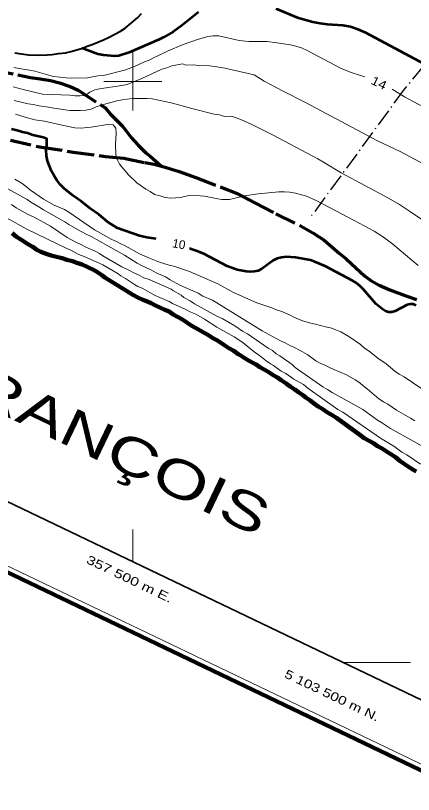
# Model space of a CAD drawing. Extents: x 356765 to 358572, y 5103174 to 5104650.
# Drawn here: x 357479.8 to 357548.3, y 5103477.3 to 5103611.4 of the extents above; entities that cross this region are included whole.
import ezdxf
from ezdxf.enums import TextEntityAlignment as Align

# ---------------------------------------------------------------- set-up
doc = ezdxf.new("R2010")
doc.units = 0
doc.header["$LTSCALE"] = 0.6
doc.linetypes.add('DOT_DASHED', pattern=[7.7, 5, -1.2, 0.3, -1.2])
doc.linetypes.add('LONG_DASHED', pattern=[7.5, 6, -1.5])
for name, color, linetype, lineweight in [('1', 7, 'Continuous', 53), ('2', 7, 'Continuous', 13), ('22', 7, 'Continuous', 35), ('33', 7, 'Continuous', 40), ('4', 7, 'Continuous', 90), ('41', 7, 'DOT_DASHED', 25), ('60', 7, 'Continuous', 13), ('61', 7, 'Continuous', 13)]:
    doc.layers.add(name, color=color, linetype=linetype, lineweight=lineweight)

msp = doc.modelspace()

# ---------------------------------------------------------------- linework, layer by layer
at = {"layer": '1'}
for points in [[(357511.28, 5103611.93), (357508.41, 5103609.63), (357506.95, 5103608.59), (357505.33, 5103607.64), (357504.5, 5103607.22), (357499.34, 5103605.02), (357497.55, 5103604.45), (357496.81, 5103604.37), (357494.94, 5103604.54), (357493.95, 5103604.7), (357491.16, 5103605.75)], [(357551.95, 5103602.09), (357540.12, 5103608.37), (357538.81, 5103608.99), (357537.47, 5103609.43), (357536.18, 5103609.63), (357533.55, 5103609.83), (357532.26, 5103609.99), (357531, 5103610.23), (357528.55, 5103610.93), (357524.67, 5103612.52)], [(357504.02, 5103572.92), (357502.37, 5103573.17), (357501.11, 5103573.46), (357497.33, 5103574.76), (357495.61, 5103575.87), (357494.12, 5103577.09), (357492.63, 5103578.12), (357491.14, 5103579.34), (357489.64, 5103580.37), (357488.16, 5103581.59), (357487.45, 5103582.28), (357486.87, 5103583), (357486.4, 5103583.75), (357485.98, 5103584.57), (357485.28, 5103586.33), (357485.09, 5103587.22), (357485.06, 5103588.22), (357485.18, 5103589.13), (357485.14, 5103590.13), (357484.57, 5103590.35), (357482.74, 5103590.78), (357481.83, 5103591.09), (357480.96, 5103591.29), (357480.05, 5103591.6), (357479.09, 5103591.83)], [(357538.47, 5103565.32), (357537.78, 5103565.74), (357533.11, 5103568.21), (357531.36, 5103568.98), (357530.57, 5103569.23), (357528.04, 5103569.73), (357526.38, 5103569.82), (357525.61, 5103569.73), (357524.88, 5103569.53), (357524.17, 5103569.18), (357522.22, 5103567.76), (357521.57, 5103567.44), (357520.87, 5103567.28), (357520.2, 5103567.23), (357519.51, 5103567.29), (357517.95, 5103567.59), (357516.25, 5103568.23), (357512.21, 5103570.33), (357511.52, 5103570.63), (357509.76, 5103571.26)], [(357548.81, 5103561.46), (357548.3, 5103561.66), (357547.79, 5103561.66), (357547.26, 5103561.54), (357545.17, 5103560.45), (357544.62, 5103560.3), (357544.06, 5103560.29), (357543.53, 5103560.48), (357543, 5103560.8), (357541.88, 5103561.75), (357539.71, 5103564.21), (357539.11, 5103564.82), (357538.47, 5103565.32)]]:
    msp.add_lwpolyline(points, dxfattribs=at)
at = {"layer": '2'}
for points in [[(357539.99, 5103600.82), (357537.77, 5103601.49), (357535.87, 5103602.26), (357530.03, 5103605.36), (357529.03, 5103605.8), (357528.07, 5103606.09), (357527.13, 5103606.3), (357524.41, 5103606.75), (357523.11, 5103606.88), (357519.99, 5103606.92), (357518.31, 5103607.08), (357514.8, 5103607.86), (357513.85, 5103607.9), (357512.88, 5103607.76), (357511.13, 5103607.27), (357508.67, 5103606.39), (357505.96, 5103605.26), (357504.31, 5103604.42), (357503.53, 5103604.08), (357502.82, 5103603.69), (357501.96, 5103603.39), (357501.14, 5103602.97), (357500.24, 5103602.59), (357498.52, 5103601.98), (357494.94, 5103601.04), (357494.02, 5103600.97), (357493.05, 5103600.83), (357492.16, 5103600.64), (357489.47, 5103600.58), (357488.51, 5103600.62), (357486.29, 5103600.88), (357483.07, 5103601.8), (357482.19, 5103601.99), (357480.36, 5103602.23), (357479.48, 5103602.43)], [(357511.37, 5103602.77), (357510.45, 5103602.89), (357509.14, 5103602.84), (357508.57, 5103603.05), (357507.6, 5103602.91), (357506.71, 5103602.72), (357505.81, 5103602.34), (357504.99, 5103602.11), (357504.09, 5103601.74), (357501.54, 5103600.52), (357498.99, 5103599.49), (357498.1, 5103599.31), (357494.23, 5103598.73), (357493.45, 5103598.57), (357492.55, 5103598.19), (357491.83, 5103597.62), (357490.91, 5103597.55), (357490.02, 5103597.55), (357489.11, 5103597.67), (357484.38, 5103597.86), (357481.07, 5103598.62), (357479.37, 5103599.09)], [(357552.59, 5103584.48), (357546.15, 5103587.88), (357542.16, 5103589.78), (357529.73, 5103596.37), (357525.87, 5103598.34), (357522.6, 5103600.09), (357520.89, 5103601.17), (357515.85, 5103602.33), (357514.13, 5103602.6), (357513.21, 5103602.72), (357511.37, 5103602.77)], [(357556, 5103592.18), (357555.13, 5103592.65), (357552.38, 5103594.38), (357546.79, 5103597.38), (357544.68, 5103598.68)], [(357545.94, 5103578.83), (357544.04, 5103579.94), (357535.86, 5103584.3), (357532.83, 5103586.15), (357531.87, 5103586.68), (357524.14, 5103590.78), (357520.47, 5103592.59), (357518.58, 5103593.47), (357516.97, 5103594.02), (357515.8, 5103593.97), (357514.89, 5103594.28), (357513.97, 5103594.4), (357510.17, 5103595.34), (357506.59, 5103596.36), (357503.31, 5103597.01), (357502.47, 5103597.09), (357500.7, 5103597.1), (357499.89, 5103597.06), (357498.11, 5103596.87), (357497.22, 5103596.69), (357494.53, 5103595.93), (357493.67, 5103595.63), (357492.77, 5103595.25), (357491.87, 5103595.07), (357490.95, 5103595), (357489.1, 5103595.04), (357486.35, 5103595.41), (357485.47, 5103595.6), (357483.83, 5103595.83), (357482.88, 5103596.07), (357481.96, 5103596.19), (357479.52, 5103596.76)], [(357514.6, 5103579.82), (357512.35, 5103580.25), (357511.56, 5103580.33), (357509.62, 5103580.38), (357508.19, 5103580.02), (357506.45, 5103579.91), (357505.53, 5103580.03), (357504.7, 5103580.3), (357503.74, 5103580.54), (357502.96, 5103581.07), (357502.21, 5103581.49), (357500.64, 5103582.56), (357499.24, 5103583.93), (357497.7, 5103585.77), (357497.31, 5103586.47), (357497.04, 5103587.41), (357497.01, 5103589.28), (357497.13, 5103591.08), (357497.05, 5103592), (357496.58, 5103592.56), (357495.62, 5103592.61), (357492.78, 5103592.13), (357490.93, 5103591.99), (357489.97, 5103592.03), (357487.49, 5103592.53), (357484.78, 5103593.16), (357483.06, 5103593.43), (357481.42, 5103593.85), (357479.75, 5103594.39)], [(357506.23, 5103568.39), (357504.56, 5103568.93), (357502.85, 5103569.59), (357501.11, 5103570.36), (357498.63, 5103571.74), (357497.91, 5103572.04), (357497.16, 5103572.46), (357496.36, 5103572.81), (357493.35, 5103574.49), (357488.94, 5103577.53), (357488.18, 5103577.95), (357486.44, 5103578.73), (357484.56, 5103579.78), (357482.36, 5103581.3), (357481.05, 5103582.32), (357480.34, 5103582.81), (357479.66, 5103583.19)], [(357513.73, 5103562.35), (357512.07, 5103563.08), (357511.24, 5103563.54), (357508.06, 5103564.92), (357506.4, 5103565.84), (357505.62, 5103566.38), (357504.02, 5103567.07), (357503.2, 5103567.53), (357501.46, 5103568.31), (357500.7, 5103568.73), (357498.53, 5103570.13), (357492.8, 5103573.32), (357491.93, 5103573.71), (357490.42, 5103574.55), (357488.92, 5103575.39), (357488.28, 5103575.84), (357484.59, 5103577.9), (357483.8, 5103578.43), (357482.37, 5103579.23), (357481.74, 5103579.68), (357477.29, 5103582.16)], [(357549.18, 5103568.33), (357544.76, 5103572.01), (357543.19, 5103573.21), (357541.55, 5103574.24), (357538.14, 5103576.07), (357531.71, 5103579.47), (357529.91, 5103580.26), (357528, 5103580.8), (357527.05, 5103580.97), (357526.09, 5103581.04), (357525.15, 5103581.04), (357521.57, 5103580.7), (357519.2, 5103580.33), (357516.62, 5103579.7), (357515.97, 5103579.68), (357515.31, 5103579.71), (357514.6, 5103579.82)], [(357551.42, 5103536.34), (357544.41, 5103540.25), (357542.84, 5103541.32), (357542.16, 5103541.7), (357539.61, 5103543.51), (357534.33, 5103546.45), (357533.55, 5103546.99), (357532.72, 5103547.45), (357527.96, 5103550.79), (357527.44, 5103551.28), (357525.3, 5103552.76), (357524.7, 5103553.1), (357524.03, 5103553.67), (357523.28, 5103554.09), (357519.72, 5103556.56), (357518.89, 5103557.02), (357517.54, 5103557.97), (357515.35, 5103559.19), (357514.48, 5103559.58), (357510.63, 5103561.72), (357509.85, 5103562.26), (357508.79, 5103562.84), (357508.31, 5103563.21), (357506.87, 5103564.01), (357506.61, 5103564.25), (357502.79, 5103565.9), (357501.87, 5103566.21), (357501.04, 5103566.67), (357500.25, 5103567.02), (357499.42, 5103567.48), (357498.09, 5103568.12), (357494.78, 5103569.97), (357494.22, 5103570.38), (357493.46, 5103570.8), (357491.87, 5103571.49), (357491.04, 5103571.95), (357490.17, 5103572.34), (357488.66, 5103573.18), (357485.77, 5103575.08), (357482.83, 5103576.72), (357481.96, 5103577.11), (357479.85, 5103578.28), (357479.06, 5103578.82)], [(357549.77, 5103576.28), (357547.86, 5103577.59), (357545.94, 5103578.83)], [(357500.24, 5103565.05), (357498.74, 5103566.09), (357497.91, 5103566.55), (357497.28, 5103567), (357494.83, 5103568.46), (357491.57, 5103569.89), (357490.65, 5103570.2), (357489.3, 5103570.96), (357488.58, 5103571.26), (357481.73, 5103574.58), (357478.18, 5103576.56)], [(357551.37, 5103545.98), (357546.73, 5103549.16), (357545.9, 5103549.62), (357545.11, 5103550.16), (357543.63, 5103551.38), (357542.2, 5103552.37), (357540.72, 5103553.59), (357539.93, 5103554.12), (357539.19, 5103554.74), (357537.2, 5103556.13), (357535.85, 5103556.89), (357534.98, 5103557.28), (357534.07, 5103557.59), (357533.19, 5103557.78), (357531.47, 5103558.25), (357530.67, 5103558.4), (357529.22, 5103558.82), (357527.71, 5103559.46), (357527.1, 5103559.8), (357525.67, 5103560.41), (357524.75, 5103560.72), (357523.96, 5103561.06), (357521.37, 5103561.91), (357517.32, 5103563.68), (357514.61, 5103565.19), (357509.77, 5103567.3), (357507.19, 5103568.15), (357506.23, 5103568.39)], [(357549.56, 5103534.14), (357547.19, 5103535.75), (357546.36, 5103536.21), (357544.94, 5103537.2), (357542.64, 5103538.58), (357536.15, 5103543.08), (357535.32, 5103543.54), (357530.15, 5103547.21), (357529.4, 5103547.83), (357527.74, 5103548.75), (357526.32, 5103549.74), (357525.56, 5103550.16), (357524.21, 5103551.11), (357523.68, 5103551.4), (357522.97, 5103551.9), (357521.82, 5103552.84), (357520.88, 5103553.46), (357518.97, 5103555.01), (357518.26, 5103555.51), (357517.47, 5103556.04), (357514.46, 5103557.73), (357512.35, 5103559.09), (357510.84, 5103559.93), (357509.97, 5103560.32), (357509.14, 5103560.78), (357506.83, 5103561.78), (357506.22, 5103562.12), (357503.83, 5103563.15), (357501.57, 5103564.41), (357500.85, 5103564.72), (357500.24, 5103565.05)], [(357548.56, 5103541.57), (357547.85, 5103542.07), (357545.44, 5103543.41), (357543.94, 5103544.44), (357543.18, 5103544.86), (357542.4, 5103545.4), (357540.39, 5103547.1), (357539.68, 5103547.6), (357539.08, 5103548.13), (357538.3, 5103548.66), (357536.79, 5103549.5), (357534.63, 5103550.41), (357533.76, 5103550.8), (357533.08, 5103551.18), (357532.36, 5103551.48), (357531.53, 5103551.94), (357530.11, 5103552.93), (357528.68, 5103553.73), (357527.85, 5103554.19), (357527.05, 5103554.53), (357526.22, 5103555), (357525.43, 5103555.34), (357522.26, 5103557.1), (357513.73, 5103562.35)]]:
    msp.add_lwpolyline(points, dxfattribs=at)
at = {"layer": '22', "linetype": 'LONG_DASHED', "lineweight": 70}
for points in [[(357475.8, 5103602.02), (357480.13, 5103601.18), (357482.34, 5103600.73), (357483.98, 5103600.5), (357485.77, 5103600.18), (357487.33, 5103599.8), (357489.19, 5103599.17), (357490.57, 5103598.51), (357495.14, 5103595.52), (357496.07, 5103594.44), (357498.17, 5103592.3), (357498.83, 5103591.54), (357499.67, 5103590.39), (357500.88, 5103589.03), (357502.2, 5103587.71), (357502.99, 5103587.17), (357504.91, 5103585.42)], [(357478.91, 5103589.9), (357484.21, 5103588.7), (357489.72, 5103587.87), (357495.27, 5103587.12), (357498.41, 5103586.83), (357502.04, 5103586.06), (357503.65, 5103585.76), (357504.91, 5103585.42), (357505.7, 5103585.2), (357507.98, 5103584.52), (357510.86, 5103583.5), (357517.97, 5103580.73), (357521.01, 5103579.14), (357524.65, 5103577.22), (357528.9, 5103575.15), (357531, 5103573.98), (357532.95, 5103572.7), (357535.62, 5103570.42), (357536.7, 5103569.53), (357537.66, 5103568.6), (357539.88, 5103566.58), (357541, 5103565.76), (357542.43, 5103564.97), (357544.25, 5103564.15), (357547.21, 5103563.08), (357548.84, 5103562.46)]]:
    msp.add_lwpolyline(points, dxfattribs=at)
at = {"layer": '33'}
msp.add_lwpolyline([(357479.65, 5103604.95), (357480.77, 5103604.77), (357482.01, 5103604.61), (357483.65, 5103604.57), (357485.22, 5103604.58), (357486.05, 5103604.65), (357487.16, 5103604.81), (357488.38, 5103604.96), (357489.29, 5103605.18), (357490.31, 5103605.44), (357491.28, 5103605.77), (357492.1, 5103606.09), (357492.99, 5103606.37), (357494.92, 5103607.2), (357495.9, 5103607.63), (357497.86, 5103608.67), (357498.65, 5103609.21), (357499.74, 5103610.11), (357500.83, 5103611.01), (357501.48, 5103611.72)], dxfattribs=at)
at = {"layer": '4'}
for points in [[(357479.2, 5103573.9), (357479.94, 5103573.29), (357480.66, 5103572.79), (357481.11, 5103572.54), (357481.9, 5103572), (357482.73, 5103571.54), (357483.44, 5103571.04), (357484.12, 5103570.66), (357485.04, 5103570.35), (357485.88, 5103570.08), (357486.83, 5103569.84), (357487.79, 5103569.6), (357488.63, 5103569.33), (357489.58, 5103569.1), (357490.3, 5103568.79), (357491.22, 5103568.48), (357492.09, 5103568.09), (357492.32, 5103567.97), (357493.19, 5103567.58), (357493.87, 5103567.2), (357494.66, 5103566.66), (357495.14, 5103566.29), (357499.32, 5103563.67), (357500, 5103563.29), (357500.83, 5103562.83), (357501.7, 5103562.44), (357502.35, 5103562.18), (357503.15, 5103561.83), (357503.75, 5103561.5), (357504.62, 5103561.11), (357505.5, 5103560.72), (357506.22, 5103560.42), (357506.93, 5103559.92), (357507.69, 5103559.5), (357508.52, 5103559.04), (357509.31, 5103558.5), (357510.02, 5103558.01), (357510.77, 5103557.58), (357511.6, 5103557.12), (357512.36, 5103556.7), (357513.04, 5103556.32), (357513.75, 5103555.83), (357514.43, 5103555.45), (357515.11, 5103555.07), (357515.82, 5103554.57), (357516.54, 5103554.08), (357517.37, 5103553.62), (357518.16, 5103553.08), (357518.46, 5103552.91), (357519.17, 5103552.41), (357519.93, 5103551.99), (357520.76, 5103551.53), (357521.21, 5103551.28), (357521.85, 5103550.82), (357522.6, 5103550.4), (357523.43, 5103549.94), (357524.15, 5103549.45), (357524.9, 5103549.02), (357525.54, 5103548.57), (357526.4, 5103547.99), (357527.12, 5103547.5), (357527.9, 5103546.96), (357528.54, 5103546.5), (357529.25, 5103546.01), (357529.82, 5103545.6), (357530.53, 5103545.1), (357531.28, 5103544.49), (357531.91, 5103544.04), (357532.74, 5103543.57), (357533.53, 5103543.04), (357534.36, 5103542.57), (357535.08, 5103542.08), (357539.09, 5103539.15), (357539.87, 5103538.62)], [(357539.87, 5103538.62), (357540.71, 5103538.15), (357541.46, 5103537.73), (357542.17, 5103537.24), (357542.93, 5103536.82), (357543.72, 5103536.28), (357544.47, 5103535.86), (357545.26, 5103535.32), (357546.01, 5103534.71), (357546.72, 5103534.21), (357547.51, 5103533.67), (357548.22, 5103533.18), (357548.83, 5103532.84)]]:
    msp.add_lwpolyline(points, dxfattribs=at)
at = {"layer": '41'}
msp.add_lwpolyline([(357580.93, 5103640.65), (357564.69, 5103620.58), (357546.76, 5103598.69), (357530.72, 5103576.83)], dxfattribs=at)
at = {"layer": '60', "lineweight": 158}
msp.add_lwpolyline([(356765.24, 5103856.84), (358192.2, 5103173.84), (358571.69, 5103966.7), (357144.73, 5104649.7)], close=True, dxfattribs=at)
at = {"layer": '60'}
msp.add_lwpolyline([(356766.57, 5103857.31), (358191.72, 5103175.17), (358570.35, 5103966.23), (357145.2, 5104648.37)], close=True, dxfattribs=at)
at = {"layer": '60', "lineweight": 35}
msp.add_lwpolyline([(356779.89, 5103862.01), (357952.48, 5103300.77), (358322.47, 5104073.79), (357149.88, 5104635.03)], close=True, dxfattribs=at)
at = {"layer": '61'}
for p, q in [((357500, 5103595), (357500, 5103605)), ((357495, 5103600), (357505, 5103600)), ((357500, 5103517.34), (357500, 5103522.89)), ((357536.23, 5103500), (357547.82, 5103500))]:
    msp.add_line(p, q, dxfattribs=at)

# ---------------------------------------------------------------- texts
at = {"layer": '1'}
msp.add_text('10', height=1.5, rotation=349.721, dxfattribs=at).set_placement((357507.7912, 5103571.2921), align=Align.CENTER)
at = {"layer": '2', "width": 1.2}
msp.add_text('14', height=1.5, rotation=334.537, dxfattribs=at).set_placement((357542.0775, 5103599.0997), align=Align.CENTER)
at = {"layer": '4', "width": 1.4}
msp.add_text('RIVIÈRE SAINT-FRANÇOIS', height=6.5, rotation=334.423, dxfattribs=at).set_placement((357451.7119, 5103554.9757), align=Align.CENTER)
at = {"layer": '61'}
for s, width, p in [(' 357 500 m E.', 1.35, (357498.7362, 5103513.8488)), (' 5 103 500 m N.', 1.3, (357533.6612, 5103493.7943))]:
    msp.add_text(s, height=1.5, rotation=334.42, dxfattribs=dict(at, width=width)).set_placement(p, align=Align.CENTER)

doc.saveas('drawing.dxf')
